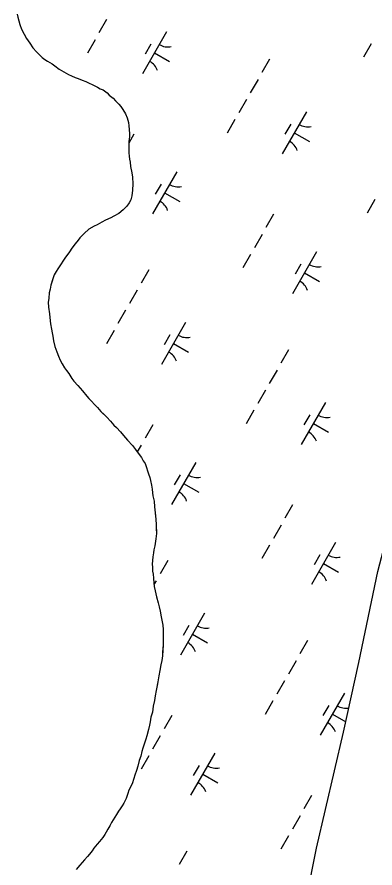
# Model space of a CAD drawing. Extents: x 3930721 to 3950824, y 220441 to 242861.
# Drawn here: x 3942511 to 3942881, y 228013 to 228893 of the extents above; entities that cross this region are included whole.
import ezdxf

# ---------------------------------------------------------------- set-up
doc = ezdxf.new("R2010")
doc.units = 0
doc.layers.add('V-TOPO-SHOR', color=7, linetype='Continuous')
doc.layers.add('V-WETL-SWMP', color=7, linetype='Continuous')

msp = doc.modelspace()

# ---------------------------------------------------------------- linework, layer by layer
at = {"layer": 'V-TOPO-SHOR'}
for points in [[(3942789.4, 227876.04), (3942820.44, 228033.9), (3942848.58, 228153.98), (3942864.17, 228225.68), (3942883.96, 228320.04), (3942914.47, 228437.11), (3942956.44, 228596.95), (3943005.48, 228793.68), (3943044.01, 228948.13), (3943084.63, 229102.83), (3943141.67, 229315.49), (3943204.01, 229558.04), (3943252.56, 229757.56), (3943287.1, 229890.99), (3943341.49, 230113.18)], [(3942511.4, 228895.93), (3942512.13, 228892.79), (3942513.22, 228888.95), (3942514.31, 228885.12), (3942516.1, 228880.59), (3942518.6, 228875.38), (3942521.09, 228870.86), (3942524.64, 228866), (3942527.83, 228861.14), (3942531.37, 228856.98), (3942533.84, 228854.56), (3942537.37, 228851.1), (3942540.19, 228849.03), (3942543, 228847.31), (3942547.57, 228844.56), (3942550.39, 228842.49), (3942554.97, 228839.04)], [(3942554.97, 228839.04), (3942559.54, 228836.29), (3942564.46, 228833.55), (3942567.62, 228832.18), (3942571.48, 228830.47), (3942574.64, 228829.46), (3942578.5, 228827.75), (3942582.36, 228826.39), (3942585.87, 228824.68), (3942589.03, 228823.31), (3942594.3, 228820.57), (3942597.11, 228818.85), (3942600.27, 228817.83), (3942604.49, 228814.73), (3942606.62, 228812.3), (3942610.49, 228809.2), (3942612.97, 228806.43), (3942616.5, 228802.97), (3942618.62, 228800.54), (3942620.75, 228797.42), (3942623.24, 228792.9), (3942625.03, 228788.72), (3942626.48, 228783.84), (3942626.86, 228780.7), (3942627.64, 228772.67), (3942627.33, 228769.17), (3942626.68, 228764.27), (3942626.71, 228760.78), (3942626.76, 228755.89), (3942626.79, 228752.74), (3942627.18, 228749.25), (3942627.56, 228746.11), (3942628.29, 228742.97), (3942628.69, 228738.43), (3942629.8, 228731.8), (3942630.54, 228727.61), (3942630.96, 228720.62), (3942630.68, 228713.98), (3942630.04, 228708.03), (3942629.03, 228704.18), (3942627.32, 228701.02), (3942624.91, 228697.49), (3942621.1, 228693.61), (3942616.59, 228690.07), (3942611.38, 228687.22), (3942608.25, 228685.44), (3942602.68, 228682.94), (3942598.86, 228680.8), (3942593.99, 228678.31), (3942590.86, 228676.88), (3942585.65, 228673.68), (3942580.8, 228669.09), (3942576.3, 228664.85), (3942574.58, 228662.38), (3942571.48, 228658.51), (3942568.03, 228653.93), (3942565.61, 228650.41), (3942563.89, 228647.94), (3942561.48, 228644.77), (3942559.41, 228641.61), (3942556.31, 228637.03), (3942553.56, 228632.81), (3942551.84, 228629.99), (3942549.78, 228626.48), (3942548.08, 228621.22), (3942546.39, 228615.96), (3942545.73, 228611.76), (3942544.72, 228607.9), (3942544.08, 228602.3), (3942543.42, 228598.11), (3942543.82, 228593.21), (3942544.94, 228586.24), (3942545.33, 228582.4), (3942546.1, 228575.76), (3942546.85, 228570.53), (3942547.59, 228566.69), (3942548.32, 228563.2), (3942549.07, 228558.31), (3942550.53, 228552.39), (3942552.33, 228546.82), (3942554.13, 228542.29), (3942555.91, 228538.46), (3942558.05, 228534.64), (3942560.54, 228530.47), (3942562.31, 228527.69), (3942564.79, 228524.57), (3942567.99, 228519.36), (3942570.12, 228516.58), (3942574, 228512.08), (3942578.95, 228506.54), (3942583.55, 228500.99), (3942585.68, 228498.57), (3942587.8, 228496.14), (3942591.68, 228491.99), (3942594.5, 228489.57), (3942598.04, 228485.41), (3942600.87, 228482.64), (3942604.04, 228479.53), (3942607.93, 228475.37), (3942611.47, 228471.22), (3942613.94, 228468.79)], [(3942613.94, 228468.79), (3942618.18, 228464.29), (3942621.36, 228460.48), (3942625.26, 228455.63), (3942630.56, 228450.09), (3942633.74, 228445.93), (3942637.64, 228440.72), (3942639.77, 228437.6), (3942641.55, 228434.12), (3942643.68, 228431.35), (3942645.12, 228427.52), (3942646.2, 228424.03), (3942647.28, 228420.9), (3942648.37, 228417.06), (3942649.1, 228413.92), (3942650.2, 228409.04), (3942650.94, 228404.86), (3942651.32, 228401.37), (3942651.7, 228398.22), (3942652.81, 228392.64), (3942653.22, 228386.7), (3942653.98, 228380.42), (3942654.74, 228374.14), (3942655.15, 228368.2), (3942655.19, 228364.35), (3942655.24, 228359.11), (3942654.6, 228353.51), (3942653.62, 228346.51), (3942652.62, 228342.31), (3942652.3, 228339.16), (3942651.64, 228334.96), (3942651.02, 228327.61), (3942651.4, 228324.47), (3942651.1, 228320.27), (3942651.83, 228317.13), (3942652.22, 228312.94), (3942652.62, 228307.71), (3942653, 228304.21), (3942654.1, 228300.03), (3942655.21, 228293.75), (3942657.02, 228287.48), (3942658.11, 228283.29), (3942659.2, 228278.76), (3942660.31, 228273.18), (3942661.04, 228269.69), (3942661.79, 228264.46), (3942662.19, 228259.92), (3942662.24, 228254.68), (3942662.29, 228250.48), (3942662.35, 228244.19), (3942661.73, 228236.49), (3942661.42, 228232.65), (3942660.77, 228227.75), (3942659.76, 228223.54), (3942658.77, 228217.59), (3942657.78, 228211.99), (3942656.8, 228205.68), (3942656.14, 228202.18), (3942655.14, 228196.93), (3942654.15, 228191.33), (3942653.15, 228186.43), (3942651.81, 228180.82), (3942651.17, 228174.52), (3942649.48, 228169.26), (3942648.83, 228164.36), (3942648.16, 228161.21), (3942647.16, 228156.65), (3942645.48, 228150), (3942644.46, 228146.49), (3942642.77, 228141.58), (3942641.41, 228137.37), (3942640.4, 228133.87), (3942639.05, 228128.96), (3942637.35, 228124.4), (3942636.01, 228118.8), (3942634.66, 228114.24), (3942632.96, 228109.33), (3942631.94, 228105.82), (3942630.25, 228100.56), (3942626.82, 228093.88), (3942625.81, 228090.38), (3942624.11, 228085.12), (3942621.71, 228080.55), (3942619.99, 228077.74), (3942617.93, 228074.57), (3942616.21, 228072.11), (3942614.15, 228068.59), (3942608.98, 228060.5), (3942607.27, 228056.99), (3942605.21, 228053.47), (3942602.12, 228048.2), (3942600.05, 228045.03), (3942596.6, 228040.8), (3942594.18, 228037.98), (3942590.73, 228033.75), (3942589.01, 228031.29), (3942586.25, 228027.76), (3942584.17, 228025.3), (3942581.06, 228021.77), (3942576.23, 228016.48), (3942572.43, 228011.9)]]:
    msp.add_lwpolyline(points, dxfattribs=at)
at = {"layer": 'V-WETL-SWMP'}
for p, q in [((3942603.91, 228890.42), (3942595.96, 228876.53)), ((3942665.74, 228877.57), (3942640.89, 228834.18)), ((3942591.98, 228869.59), (3942584.03, 228855.71)), ((3942649.6, 228864.92), (3942643.64, 228854.5)), ((3942877.15, 228865.3), (3942869.2, 228851.42)), ((3942653.31, 228855.87), (3942668.93, 228846.93)), ((3942772.11, 228849.4), (3942764.16, 228835.52)), ((3942760.18, 228828.58), (3942752.23, 228814.69)), ((3942748.25, 228807.75), (3942740.3, 228793.87)), ((3942810.08, 228794.9), (3942785.23, 228751.51)), ((3942736.32, 228786.92), (3942728.37, 228773.04)), ((3942793.94, 228782.25), (3942787.98, 228771.84)), ((3942631.94, 228771.85), (3942626.69, 228762.68)), ((3942797.65, 228773.21), (3942813.27, 228764.26)), ((3942676.21, 228733.01), (3942651.36, 228689.62)), ((3942660.07, 228720.36), (3942654.11, 228709.95)), ((3942663.79, 228711.32), (3942679.41, 228702.37)), ((3942880.67, 228704.26), (3942872.71, 228690.37)), ((3942776.29, 228689.19), (3942768.33, 228675.3)), ((3942764.36, 228668.36), (3942756.41, 228654.47)), ((3942820.55, 228650.35), (3942795.7, 228606.96)), ((3942752.43, 228647.53), (3942744.48, 228633.65)), ((3942647.39, 228631.63), (3942639.44, 228617.75)), ((3942804.41, 228637.69), (3942798.45, 228627.28)), ((3942808.13, 228628.65), (3942823.75, 228619.71)), ((3942635.46, 228610.81), (3942627.51, 228596.92)), ((3942623.53, 228589.98), (3942615.58, 228576.1)), ((3942611.61, 228569.15), (3942603.65, 228555.27)), ((3942685.36, 228577.13), (3942660.51, 228533.75)), ((3942669.22, 228564.48), (3942663.26, 228554.07)), ((3942672.93, 228555.44), (3942688.55, 228546.49)), ((3942791.73, 228548.97), (3942783.78, 228535.08)), ((3942779.8, 228528.14), (3942771.85, 228514.26)), ((3942767.87, 228507.32), (3942759.92, 228493.43)), ((3942829.7, 228494.47), (3942804.85, 228451.08)), ((3942755.95, 228486.49), (3942748, 228472.6)), ((3942813.56, 228481.81), (3942807.6, 228471.4)), ((3942817.28, 228472.77), (3942832.9, 228463.83)), ((3942651.57, 228471.42), (3942643.61, 228457.53)), ((3942639.64, 228450.59), (3942635.57, 228443.49)), ((3942695.83, 228432.58), (3942670.98, 228389.19)), ((3942679.7, 228419.92), (3942673.73, 228409.51)), ((3942683.41, 228410.88), (3942699.03, 228401.94)), ((3942795.91, 228388.75), (3942787.96, 228374.87)), ((3942783.98, 228367.92), (3942776.03, 228354.04)), ((3942840.18, 228349.91), (3942815.33, 228306.52)), ((3942772.05, 228347.1), (3942764.1, 228333.21)), ((3942667.01, 228331.2), (3942659.06, 228317.31)), ((3942824.04, 228337.26), (3942818.07, 228326.84)), ((3942827.75, 228328.22), (3942843.37, 228319.27)), ((3942655.08, 228310.37), (3942652.77, 228306.33)), ((3942704.98, 228276.7), (3942680.13, 228233.31)), ((3942688.84, 228264.05), (3942682.88, 228253.63)), ((3942692.56, 228255.01), (3942708.18, 228246.06)), ((3942811.35, 228248.53), (3942803.4, 228234.65)), ((3942799.42, 228227.71), (3942791.47, 228213.82)), ((3942787.5, 228206.88), (3942779.55, 228193)), ((3942849.32, 228194.03), (3942824.47, 228150.64)), ((3942775.57, 228186.05), (3942767.62, 228172.17)), ((3942833.19, 228181.38), (3942827.22, 228170.97)), ((3942671.19, 228170.98), (3942663.24, 228157.1)), ((3942836.9, 228172.34), (3942850.84, 228164.35)), ((3942659.26, 228150.16), (3942651.31, 228136.27)), ((3942647.33, 228129.33), (3942639.38, 228115.44)), ((3942715.46, 228132.14), (3942690.61, 228088.75)), ((3942699.32, 228119.49), (3942693.35, 228109.08)), ((3942703.03, 228110.45), (3942718.65, 228101.5)), ((3942815.53, 228088.32), (3942807.58, 228074.43)), ((3942803.6, 228067.49), (3942795.65, 228053.61)), ((3942791.68, 228046.66), (3942783.72, 228032.78)), ((3942686.63, 228030.76), (3942678.68, 228016.88))]:
    msp.add_line(p, q, dxfattribs=at)
for points in [[(3942789.4, 227876.04), (3942820.44, 228033.9), (3942848.58, 228153.98), (3942864.17, 228225.68), (3942883.96, 228320.04), (3942914.47, 228437.11), (3942956.44, 228596.95), (3943005.48, 228793.68), (3943044.01, 228948.13), (3943084.63, 229102.83), (3943141.67, 229315.49), (3943204.01, 229558.04), (3943252.56, 229757.56), (3943287.1, 229890.99), (3943341.49, 230113.18), (3943399.34, 230337.97), (3943437.7, 230489.95)], [(3942511.4, 228895.92), (3942512.13, 228892.79), (3942514.3, 228885.12), (3942516.1, 228880.59), (3942518.6, 228875.38), (3942521.09, 228870.86), (3942524.63, 228866), (3942527.83, 228861.14), (3942531.37, 228856.98), (3942537.37, 228851.1), (3942540.19, 228849.03), (3942543, 228847.31), (3942547.57, 228844.56), (3942550.39, 228842.49), (3942554.97, 228839.04), (3942559.54, 228836.29), (3942564.46, 228833.55), (3942567.62, 228832.18), (3942571.48, 228830.47), (3942574.64, 228829.46), (3942578.5, 228827.75), (3942582.36, 228826.39), (3942585.87, 228824.68), (3942589.03, 228823.31), (3942594.3, 228820.57), (3942597.11, 228818.85), (3942600.27, 228817.83), (3942604.5, 228814.73), (3942606.62, 228812.3), (3942610.49, 228809.2), (3942612.97, 228806.43), (3942616.5, 228802.97), (3942618.62, 228800.54), (3942620.75, 228797.42), (3942623.24, 228792.9), (3942625.03, 228788.72), (3942626.48, 228783.84), (3942626.86, 228780.7), (3942627.64, 228772.67), (3942627.33, 228769.17), (3942626.68, 228764.27), (3942626.79, 228752.74), (3942627.18, 228749.25), (3942627.56, 228746.11), (3942628.29, 228742.97), (3942628.69, 228738.43), (3942629.8, 228731.8), (3942630.54, 228727.61), (3942630.96, 228720.62), (3942630.68, 228713.98), (3942630.04, 228708.03), (3942629.03, 228704.18), (3942627.32, 228701.01), (3942624.91, 228697.49), (3942621.1, 228693.61), (3942616.59, 228690.07), (3942611.38, 228687.22), (3942608.25, 228685.44), (3942602.68, 228682.94), (3942598.86, 228680.8), (3942593.99, 228678.31), (3942590.86, 228676.88), (3942585.65, 228673.68), (3942580.8, 228669.09), (3942576.3, 228664.85), (3942574.58, 228662.38), (3942571.47, 228658.51), (3942568.02, 228653.93), (3942565.61, 228650.41), (3942563.89, 228647.94), (3942561.48, 228644.77), (3942559.41, 228641.61), (3942556.31, 228637.03), (3942553.56, 228632.81), (3942551.84, 228629.99), (3942549.78, 228626.48), (3942546.39, 228615.96), (3942545.73, 228611.76), (3942544.72, 228607.9), (3942544.08, 228602.3), (3942543.42, 228598.1), (3942543.82, 228593.21), (3942544.94, 228586.24), (3942545.33, 228582.39), (3942546.1, 228575.76), (3942546.85, 228570.53)], [(3942546.85, 228570.53), (3942547.59, 228566.69), (3942548.32, 228563.2), (3942549.07, 228558.32), (3942550.53, 228552.39), (3942552.33, 228546.81), (3942554.12, 228542.29), (3942555.91, 228538.46), (3942558.05, 228534.64), (3942560.54, 228530.47), (3942562.31, 228527.69), (3942564.79, 228524.57), (3942567.99, 228519.36), (3942570.11, 228516.58), (3942574, 228512.08), (3942578.95, 228506.54), (3942583.55, 228500.99), (3942587.8, 228496.14), (3942591.68, 228491.99), (3942594.5, 228489.57), (3942598.04, 228485.41), (3942604.04, 228479.53), (3942607.93, 228475.37), (3942611.47, 228471.22), (3942613.94, 228468.79), (3942618.18, 228464.29), (3942621.36, 228460.48), (3942625.26, 228455.63), (3942630.56, 228450.09), (3942633.74, 228445.93), (3942637.64, 228440.72), (3942639.77, 228437.6), (3942641.55, 228434.12), (3942643.68, 228431.35), (3942645.12, 228427.52), (3942646.2, 228424.03), (3942647.28, 228420.9), (3942648.37, 228417.06), (3942649.1, 228413.93), (3942650.2, 228409.04), (3942650.94, 228404.86), (3942651.32, 228401.36), (3942651.7, 228398.22), (3942652.81, 228392.64), (3942653.22, 228386.7), (3942654.74, 228374.14), (3942655.15, 228368.2), (3942655.24, 228359.11), (3942654.6, 228353.51), (3942653.62, 228346.51), (3942652.62, 228342.31), (3942652.3, 228339.16), (3942651.64, 228334.96), (3942651.02, 228327.61), (3942651.4, 228324.47), (3942651.09, 228320.27), (3942651.83, 228317.13), (3942652.22, 228312.94), (3942652.62, 228307.71), (3942653, 228304.21), (3942654.1, 228300.03), (3942655.21, 228293.75), (3942657.02, 228287.48), (3942658.11, 228283.29), (3942659.2, 228278.76), (3942660.31, 228273.18), (3942661.04, 228269.69), (3942661.79, 228264.46), (3942662.19, 228259.92), (3942662.35, 228244.19), (3942661.42, 228232.65), (3942660.77, 228227.75), (3942659.76, 228223.54), (3942658.77, 228217.59), (3942657.78, 228211.99), (3942656.8, 228205.69), (3942655.14, 228196.93), (3942654.15, 228191.33), (3942653.15, 228186.43), (3942651.81, 228180.82), (3942651.17, 228174.52), (3942649.48, 228169.26), (3942648.83, 228164.36), (3942648.16, 228161.21), (3942647.16, 228156.65), (3942645.48, 228150), (3942644.46, 228146.49), (3942642.77, 228141.58), (3942641.41, 228137.37), (3942640.4, 228133.87), (3942639.05, 228128.96), (3942637.35, 228124.4), (3942636.01, 228118.79), (3942634.66, 228114.24), (3942632.96, 228109.33), (3942631.94, 228105.82), (3942630.25, 228100.56), (3942626.82, 228093.88), (3942625.81, 228090.38), (3942624.11, 228085.12), (3942621.71, 228080.55)], [(3942621.71, 228080.55), (3942619.99, 228077.74), (3942617.93, 228074.57), (3942616.21, 228072.11), (3942614.15, 228068.59), (3942608.98, 228060.5), (3942607.27, 228056.99), (3942602.12, 228048.2), (3942600.05, 228045.03), (3942596.6, 228040.8), (3942594.18, 228037.98), (3942590.73, 228033.75), (3942589.01, 228031.29), (3942586.25, 228027.76), (3942584.18, 228025.3), (3942581.06, 228021.77), (3942576.23, 228016.48), (3942572.43, 228011.9)]]:
    msp.add_lwpolyline(points, dxfattribs=at)
for centre, start, end in [((3942667.25, 228879.73), 239.42788, 280.97154), ((3942639.79, 228831.79), 19.42788, 60.97154), ((3942811.59, 228797.06), 239.42788, 280.97154), ((3942784.13, 228749.12), 19.42788, 60.97154), ((3942677.72, 228735.17), 239.42788, 280.97154), ((3942650.27, 228687.23), 19.42788, 60.97154), ((3942822.06, 228652.5), 239.42788, 280.97154), ((3942794.61, 228604.56), 19.42788, 60.97154), ((3942686.87, 228579.29), 239.42788, 280.97154), ((3942659.41, 228531.35), 19.42788, 60.97154), ((3942831.21, 228496.62), 239.42788, 280.97154), ((3942803.76, 228448.69), 19.42788, 60.97154), ((3942697.34, 228434.73), 239.42788, 280.97154), ((3942669.89, 228386.8), 19.42788, 60.97154), ((3942841.68, 228352.07), 239.42788, 280.97154), ((3942814.23, 228304.13), 19.42788, 60.97154), ((3942706.49, 228278.86), 239.42788, 280.97154), ((3942679.04, 228230.92), 19.42788, 60.97154), ((3942850.83, 228196.19), 239.42788, 280.32999), ((3942823.38, 228148.25), 19.42788, 60.97154), ((3942716.97, 228134.3), 239.42788, 280.97154), ((3942689.51, 228086.36), 19.42788, 60.97154)]:
    msp.add_arc(centre, 17.62, start, end, dxfattribs=at)

doc.saveas('drawing.dxf')
